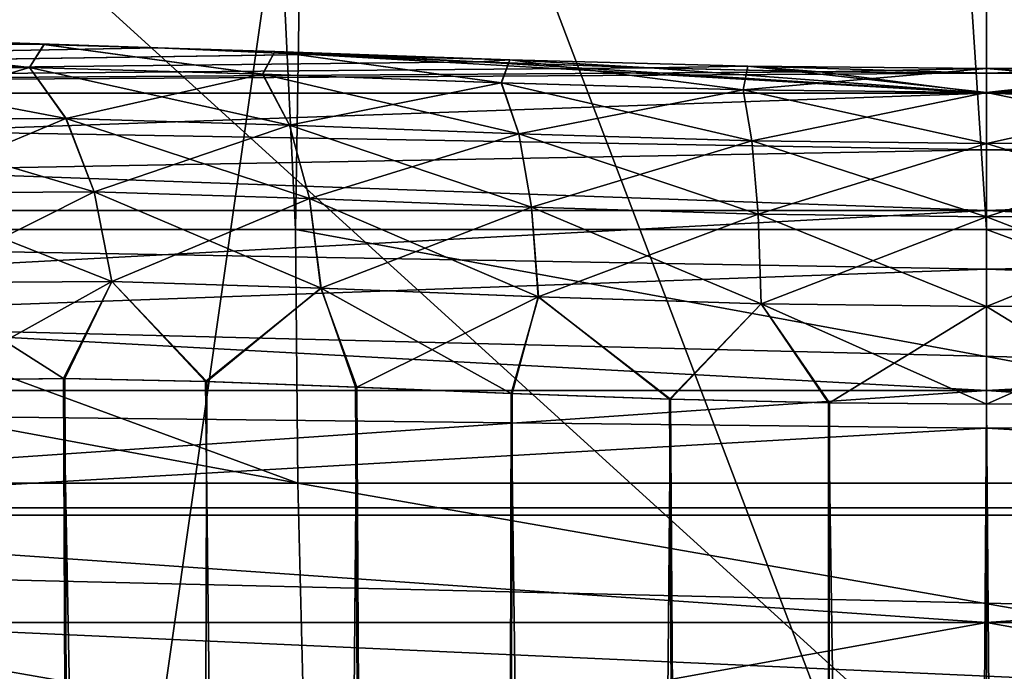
# Model space of a CAD drawing. Header units: metres. Extents: x -24 to 24, y -69 to 184.
# Tile 742 of 896: x -0.568 to 0.01, y 146.604 to 146.987. Entities that reach past the tile are written whole.
import ezdxf

# ---------------------------------------------------------------- set-up
doc = ezdxf.new("R2010")
doc.units = ezdxf.units.M
for name, color, linetype in [('4058', 2, 'CONTINUOUS'), ('4068', 2, 'CONTINUOUS'), ('4097', 7, 'CONTINUOUS'), ('4099', 7, 'CONTINUOUS'), ('4114', 7, 'CONTINUOUS'), ('4117', 7, 'CONTINUOUS'), ('4171', 7, 'CONTINUOUS'), ('4184', 7, 'CONTINUOUS'), ('604', 7, 'CONTINUOUS'), ('608', 7, 'CONTINUOUS'), ('609', 7, 'CONTINUOUS'), ('611', 7, 'CONTINUOUS'), ('614', 7, 'CONTINUOUS'), ('615', 7, 'CONTINUOUS'), ('619', 7, 'CONTINUOUS'), ('620', 7, 'CONTINUOUS'), ('626', 7, 'CONTINUOUS'), ('635', 7, 'CONTINUOUS'), ('638', 7, 'CONTINUOUS'), ('645', 7, 'CONTINUOUS'), ('653', 7, 'CONTINUOUS'), ('681', 7, 'CONTINUOUS'), ('683', 7, 'CONTINUOUS'), ('685', 7, 'CONTINUOUS'), ('698', 7, 'CONTINUOUS'), ('700', 7, 'CONTINUOUS')]:
    doc.layers.add(name, color=color, linetype=linetype)

msp = doc.modelspace()

# ---------------------------------------------------------------- linework, layer by layer
at = {"layer": '4058'}
for points in [[(-2.115742, 147.892831, -4.455915), (-2.098747, 146.695637, -4.466362), (2.113731, 147.754848, -4.457119)], [(-2.098747, 146.695637, -4.466362), (2.098747, 146.695637, -4.466362), (2.113731, 147.754848, -4.457119)]]:
    msp.add_3dface(points, dxfattribs=at)
at = {"layer": '4068'}
for points in [[(2.4, 146.695637, 5.496362), (-2.4, 146.695637, 5.496362), (-1.758052, 152.751412, 5.443514)], [(-1.545021, 152.47771, 5.445903), (2.4, 146.695637, 5.496362), (-1.758052, 152.751412, 5.443514)], [(-1.289863, 152.242819, 5.447953), (2.4, 146.695637, 5.496362), (-1.545021, 152.47771, 5.445903)], [(-0.999506, 152.053114, 5.449608), (2.4, 146.695637, 5.496362), (-1.289863, 152.242819, 5.447953)], [(-0.681869, 151.913783, 5.450824), (2.4, 146.695637, 5.496362), (-0.999506, 152.053114, 5.449608)], [(-0.345644, 151.82864, 5.451567), (2.4, 146.695637, 5.496362), (-0.681869, 151.913783, 5.450824)], [(0, 151.8, 5.451817), (2.4, 146.695637, 5.496362), (-0.345644, 151.82864, 5.451567)], [(2.4, 146.695637, 5.496362), (0, 151.8, 5.451817), (0.345644, 151.82864, 5.451567)]]:
    msp.add_3dface(points, dxfattribs=at)
at = {"layer": '4097'}
for points in [[(-0.810484, 146.863365, 8.415644), (-0.406043, 146.863365, 8.453875), (-0.647083, 151.90218, 8.699534)], [(-0.647083, 151.90218, 8.699534), (-0.406043, 146.863365, 8.453875), (-0.326705, 151.825569, 8.718754)], [(-0.406043, 146.863365, 8.453875), (0, 146.863365, 8.466635), (-0.326705, 151.825569, 8.718754)], [(-0.326705, 151.825569, 8.718754), (0, 146.863365, 8.466635), (0, 151.8, 8.725353)], [(0, 151.8, 8.725353), (0.406043, 146.863365, 8.453875), (0.326373, 151.825517, 8.718767)], [(0, 146.863365, 8.466635), (0.406043, 146.863365, 8.453875), (0, 151.8, 8.725353)]]:
    msp.add_3dface(points, dxfattribs=at)
at = {"layer": '4099'}
for points in [[(2.971432, 146.863365, -7.466635), (-2.971432, 146.863365, -7.466635), (-3.344558, 153.983029, -7.839761)], [(2.971432, 146.863365, -7.466635), (-3.344558, 153.983029, -7.839761), (-1.289207, 152.242308, -7.748534)], [(-0.998875, 152.052772, -7.738601), (2.971432, 146.863365, -7.466635), (-1.289207, 152.242308, -7.748534)], [(-0.681371, 151.913612, -7.731308), (2.971432, 146.863365, -7.466635), (-0.998875, 152.052772, -7.738601)], [(-0.34537, 151.828594, -7.726852), (2.971432, 146.863365, -7.466635), (-0.681371, 151.913612, -7.731308)], [(0, 151.8, -7.725353), (2.971432, 146.863365, -7.466635), (-0.34537, 151.828594, -7.726852)], [(2.971432, 146.863365, -7.466635), (0, 151.8, -7.725353), (0.34537, 151.828594, -7.726852)]]:
    msp.add_3dface(points, dxfattribs=at)
at = {"layer": '4114'}
for points in [[(-1.211727, 146.863365, 8.352093), (-1.207217, 146.714506, 8.328455), (-0.404532, 146.714506, 8.429857)], [(-0.810484, 146.863365, 8.415644), (-1.211727, 146.863365, 8.352093), (-0.404532, 146.714506, 8.429857)], [(-0.406043, 146.863365, 8.453875), (-0.810484, 146.863365, 8.415644), (-0.404532, 146.714506, 8.429857)], [(-0.406043, 146.863365, 8.453875), (-0.404532, 146.714506, 8.429857), (0.404532, 146.714506, 8.429857)], [(0, 146.863365, 8.466635), (-0.406043, 146.863365, 8.453875), (0.404532, 146.714506, 8.429857)], [(0.406043, 146.863365, 8.453875), (0, 146.863365, 8.466635), (0.404532, 146.714506, 8.429857)], [(-1.207217, 146.714506, 8.328455), (-0.401028, 146.573449, 8.374156), (-0.404532, 146.714506, 8.429857)], [(-1.196759, 146.573449, 8.273632), (-0.401028, 146.573449, 8.374156), (-1.207217, 146.714506, 8.328455)], [(-0.404532, 146.714506, 8.429857), (0.401028, 146.573449, 8.374156), (0.404532, 146.714506, 8.429857)], [(-0.401028, 146.573449, 8.374156), (0.401028, 146.573449, 8.374156), (-0.404532, 146.714506, 8.429857)]]:
    msp.add_3dface(points, dxfattribs=at)
at = {"layer": '4117'}
for points in [[(-2.971432, 146.863365, -7.466635), (2.971432, 146.714506, -7.44257), (-2.971432, 146.714506, -7.44257)], [(-2.971432, 146.863365, -7.466635), (2.971432, 146.863365, -7.466635), (2.971432, 146.714506, -7.44257)], [(-2.971432, 146.714506, -7.44257), (2.971432, 146.573449, -7.386759), (-2.971432, 146.573449, -7.386759)], [(2.971432, 146.714506, -7.44257), (2.971432, 146.573449, -7.386759), (-2.971432, 146.714506, -7.44257)]]:
    msp.add_3dface(points, dxfattribs=at)
at = {"layer": '4171'}
for points in [[(2.288728, 146.2, -4.966343), (-2.098747, 146.695637, -4.466362), (-2.135179, 146.596018, -4.566854)], [(2.224745, 146.33657, -4.828576), (-2.098747, 146.695637, -4.466362), (2.256479, 146.263987, -4.901796)], [(2.193635, 146.417306, -4.747132), (-2.098747, 146.695637, -4.466362), (2.224745, 146.33657, -4.828576)], [(2.16396, 146.503498, -4.660185), (-2.098747, 146.695637, -4.466362), (2.193635, 146.417306, -4.747132)], [(2.098747, 146.695637, -4.466362), (-2.098747, 146.695637, -4.466362), (2.16396, 146.503498, -4.660185)], [(-2.098747, 146.695637, -4.466362), (2.288728, 146.2, -4.966343), (2.256479, 146.263987, -4.901796)]]:
    msp.add_3dface(points, dxfattribs=at)
at = {"layer": '4184'}
for points in [[(2.4, 146.2, 5.996343), (-2.4, 146.2, 5.996343), (2.4, 146.695637, 5.496362)], [(2.4, 146.695637, 5.496362), (-2.4, 146.2, 5.996343), (-2.4, 146.695637, 5.496362)]]:
    msp.add_3dface(points, dxfattribs=at)
at = {"layer": '604'}
for points in [[(0, 146.270871, -21.763684), (-1.979408, 146.632476, -21.361214), (-2.008099, 146.270871, -21.670844)], [(-1.979408, 146.632476, 21.361214), (0, 146.632476, 21.452727), (-2.008099, 146.270871, 21.670844)], [(0, 146.632476, 21.452727), (0, 146.452324, 21.608962), (-2.008099, 146.270871, 21.670844)], [(0, 146.452324, -21.608962), (-1.979408, 146.632476, -21.361214), (0, 146.270871, -21.763684)], [(0, 146.632476, -21.452727), (-1.979408, 146.632476, -21.361214), (0, 146.452324, -21.608962)]]:
    msp.add_3dface(points, dxfattribs=at)
at = {"layer": '608'}
for points in [[(-1.91735, 148.267022, -21.915412), (0, 148.267022, -21.999125), (-1.08508, 146.524362, -23.469925)], [(0, 146.524362, 23.494994), (-1.91735, 148.267022, 21.915412), (-1.08508, 146.524362, 23.469925)], [(0, 148.267022, 21.999125), (-1.91735, 148.267022, 21.915412), (0, 146.524362, 23.494994)], [(-1.08508, 146.524362, -23.469925), (0, 148.267022, -21.999125), (0, 148.051175, -22.197301)], [(0, 146.524362, -23.494994), (-1.08508, 146.524362, -23.469925), (0, 148.051175, -22.197301)]]:
    msp.add_3dface(points, dxfattribs=at)
at = {"layer": '609'}
for points in [[(0, 146.270871, 21.763684), (0, 146.452324, 21.608962), (1.979408, 146.632476, 21.361214)], [(1.979408, 146.632476, -21.361214), (0, 146.632476, -21.452727), (2.008099, 146.270871, -21.670844)], [(0, 146.632476, -21.452727), (0, 146.452324, -21.608962), (2.008099, 146.270871, -21.670844)], [(0, 146.452324, 21.608962), (0, 146.632476, 21.452727), (1.979408, 146.632476, 21.361214)], [(0, 146.270871, 21.763684), (1.979408, 146.632476, 21.361214), (2.008099, 146.270871, 21.670844)]]:
    msp.add_3dface(points, dxfattribs=at)
at = {"layer": '611'}
for points in [[(0, 146.524362, -23.494994), (1.91735, 148.267022, -21.915412), (1.08508, 146.524362, -23.469925)], [(0, 146.524362, -23.494994), (0, 148.051175, -22.197301), (1.91735, 148.267022, -21.915412)], [(1.91735, 148.267022, 21.915412), (0, 148.267022, 21.999125), (1.08508, 146.524362, 23.469925)], [(0, 148.267022, 21.999125), (0, 146.524362, 23.494994), (1.08508, 146.524362, 23.469925)]]:
    msp.add_3dface(points, dxfattribs=at)
at = {"layer": '614'}
for points in [[(-0.486819, 146.970114, -20.783977), (-0.573785, 146.97304, -20.739019), (-1.932588, 146.943591, -20.855947)], [(-1.932588, 146.943591, 20.855947), (-0.573683, 146.973037, 20.73908), (-0.487071, 146.970124, 20.783859)], [(-0.398107, 146.966302, 20.82118), (-1.932588, 146.943591, 20.855947), (-0.487071, 146.970124, 20.783859)], [(-0.39749, 146.966274, -20.82141), (-0.486819, 146.970114, -20.783977), (-1.932588, 146.943591, -20.855947)], [(-0.298508, 146.961987, 20.853311), (-1.932588, 146.943591, 20.855947), (-0.398107, 146.966302, 20.82118)], [(0, 146.943591, -20.945296), (-0.39749, 146.966274, -20.82141), (-1.932588, 146.943591, -20.855947)], [(-0.297876, 146.961961, -20.853487), (-0.39749, 146.966274, -20.82141), (0, 146.943591, -20.945296)], [(-0.198277, 146.958373, 20.875953), (-1.932588, 146.943591, 20.855947), (-0.298508, 146.961987, 20.853311)], [(-0.197655, 146.958356, -20.876055), (-0.297876, 146.961961, -20.853487), (0, 146.943591, -20.945296)], [(-0.098437, 146.956025, 20.889261), (-1.932588, 146.943591, 20.855947), (-0.198277, 146.958373, 20.875953)], [(0, 146.955222, 20.893607), (-1.932588, 146.943591, 20.855947), (-0.098437, 146.956025, 20.889261)], [(0, 146.943591, 20.945296), (-1.932588, 146.943591, 20.855947), (0, 146.955222, 20.893607)], [(-0.097986, 146.95602, -20.889293), (-0.197655, 146.958356, -20.876055), (0, 146.943591, -20.945296)], [(0, 146.955222, -20.893607), (-0.097986, 146.95602, -20.889293), (0, 146.943591, -20.945296)], [(-1.95009, 146.874581, 21.044827), (0, 146.943591, 20.945296), (0, 146.91033, 21.051504)], [(-1.932588, 146.943591, 20.855947), (0, 146.943591, 20.945296), (-1.95009, 146.874581, 21.044827)], [(0, 146.874581, -21.134986), (-1.932588, 146.943591, -20.855947), (-1.95009, 146.874581, -21.044827)], [(0, 146.91033, -21.051504), (-1.932588, 146.943591, -20.855947), (0, 146.874581, -21.134986)], [(0, 146.943591, -20.945296), (-1.932588, 146.943591, -20.855947), (0, 146.91033, -21.051504)], [(0, 146.874581, 21.134986), (-1.95009, 146.874581, 21.044827), (0, 146.91033, 21.051504)], [(-1.965958, 146.768882, 21.21606), (0, 146.874581, 21.134986), (0, 146.84021, 21.199929)], [(-1.95009, 146.874581, 21.044827), (0, 146.874581, 21.134986), (-1.965958, 146.768882, 21.21606)], [(0, 146.768882, -21.306952), (-1.95009, 146.874581, -21.044827), (-1.965957, 146.768882, -21.21606)], [(0, 146.84021, -21.199929), (-1.95009, 146.874581, -21.044827), (0, 146.768882, -21.306952)], [(0, 146.874581, -21.134986), (-1.95009, 146.874581, -21.044827), (0, 146.84021, -21.199929)], [(0, 146.768882, 21.306952), (-1.965958, 146.768882, 21.21606), (0, 146.84021, 21.199929)], [(-1.979408, 146.632476, -21.361214), (0, 146.632476, -21.452727), (-1.965957, 146.768882, -21.21606)], [(-1.979408, 146.632476, 21.361214), (0, 146.768882, 21.306952), (0, 146.746752, 21.334882)], [(-1.979408, 146.632476, 21.361214), (-1.965958, 146.768882, 21.21606), (0, 146.768882, 21.306952)], [(0, 146.768882, -21.306952), (-1.965957, 146.768882, -21.21606), (0, 146.746752, -21.334882)], [(-1.965957, 146.768882, -21.21606), (0, 146.632476, -21.452727), (0, 146.746752, -21.334882)], [(0, 146.632476, 21.452727), (-1.979408, 146.632476, 21.361214), (0, 146.746752, 21.334882)]]:
    msp.add_3dface(points, dxfattribs=at)
at = {"layer": '615'}
for points in [[(0, 146.943591, 20.945296), (0.39749, 146.966274, 20.82141), (1.932588, 146.943591, 20.855947)], [(0.39749, 146.966274, 20.82141), (0, 146.943591, 20.945296), (0.297876, 146.961961, 20.853487)], [(0.297876, 146.961961, 20.853487), (0, 146.943591, 20.945296), (0.197655, 146.958356, 20.876055)], [(0.197655, 146.958356, 20.876055), (0, 146.943591, 20.945296), (0.097986, 146.95602, 20.889293)], [(0, 146.955222, -20.893607), (1.932588, 146.943591, -20.855947), (0.098437, 146.956025, -20.889261)], [(0, 146.943591, 20.945296), (0, 146.955222, 20.893607), (0.097986, 146.95602, 20.889293)], [(0, 146.955222, -20.893607), (0, 146.943591, -20.945296), (1.932588, 146.943591, -20.855947)], [(0, 146.874581, 21.134986), (1.932588, 146.943591, 20.855947), (1.95009, 146.874581, 21.044827)], [(0, 146.874581, 21.134986), (0, 146.91033, 21.051504), (1.932588, 146.943591, 20.855947)], [(0, 146.91033, 21.051504), (0, 146.943591, 20.945296), (1.932588, 146.943591, 20.855947)], [(1.932588, 146.943591, -20.855947), (0, 146.943591, -20.945296), (1.95009, 146.874581, -21.044827)], [(0, 146.943591, -20.945296), (0, 146.91033, -21.051504), (1.95009, 146.874581, -21.044827)], [(0, 146.91033, -21.051504), (0, 146.874581, -21.134986), (1.95009, 146.874581, -21.044827)], [(0, 146.768882, 21.306952), (1.95009, 146.874581, 21.044827), (1.965957, 146.768882, 21.21606)], [(0, 146.768882, 21.306952), (0, 146.84021, 21.199929), (1.95009, 146.874581, 21.044827)], [(0, 146.84021, 21.199929), (0, 146.874581, 21.134986), (1.95009, 146.874581, 21.044827)], [(1.95009, 146.874581, -21.044827), (0, 146.874581, -21.134986), (1.965958, 146.768882, -21.21606)], [(0, 146.874581, -21.134986), (0, 146.84021, -21.199929), (1.965958, 146.768882, -21.21606)], [(0, 146.84021, -21.199929), (0, 146.768882, -21.306952), (1.965958, 146.768882, -21.21606)], [(1.979408, 146.632476, 21.361214), (0, 146.632476, 21.452727), (1.965957, 146.768882, 21.21606)], [(0, 146.746752, 21.334882), (0, 146.768882, 21.306952), (1.965957, 146.768882, 21.21606)], [(0, 146.768882, -21.306952), (1.979408, 146.632476, -21.361214), (1.965958, 146.768882, -21.21606)], [(1.979408, 146.632476, -21.361214), (0, 146.768882, -21.306952), (0, 146.746752, -21.334882)], [(0, 146.632476, 21.452727), (0, 146.746752, 21.334882), (1.965957, 146.768882, 21.21606)], [(0, 146.632476, -21.452727), (1.979408, 146.632476, -21.361214), (0, 146.746752, -21.334882)]]:
    msp.add_3dface(points, dxfattribs=at)
at = {"layer": '619'}
for points in [[(0, 137.9, 17.6), (-1.725102, 137.9, 17.515251), (0, 149.969917, 17.389319)], [(0, 149.969917, 17.389319), (-1.725102, 137.9, 17.515251), (-1.650742, 149.969917, 17.31079)]]:
    msp.add_3dface(points, dxfattribs=at)
at = {"layer": '620'}
for points in [[(1.725102, 137.9, 17.515251), (0, 137.9, 17.6), (1.650744, 149.969917, 17.31079)], [(0, 137.9, 17.6), (0, 149.969917, 17.389319), (1.650744, 149.969917, 17.31079)]]:
    msp.add_3dface(points, dxfattribs=at)
at = {"layer": '626'}
for points in [[(-1.794015, 151.049928, -20.099497), (0, 146.327484, -17.452898), (0, 151.049885, -20.179377)], [(-1.609809, 146.327484, -17.378497), (0, 146.327484, -17.452898), (-1.794015, 151.049928, -20.099497)], [(0, 151.049885, -20.179377), (1.609809, 146.327484, -17.378497), (1.794033, 151.049928, -20.099496)], [(0, 146.327484, -17.452898), (1.609809, 146.327484, -17.378497), (0, 151.049885, -20.179377)]]:
    msp.add_3dface(points, dxfattribs=at)
at = {"layer": '635'}
for points in [[(-0.618251, 146.774975, -20.479125), (-0.541471, 146.775832, -20.522764), (-0.489377, 133.601745, -20.42027)], [(-0.541471, 146.775832, -20.522764), (-0.458152, 146.774142, -20.561966), (-0.489377, 133.601745, -20.42027)], [(-0.659781, 133.601745, -20.30956), (-0.618251, 146.774975, -20.479125), (-0.489377, 133.601745, -20.42027)], [(-0.458152, 146.774142, -20.561966), (-0.369983, 146.770876, -20.595183), (-0.489377, 133.601745, -20.42027)], [(-0.489377, 133.601745, -20.42027), (-0.369983, 146.770876, -20.595183), (-0.300969, 133.601745, -20.496412)], [(-0.369983, 146.770876, -20.595183), (-0.278728, 146.767108, -20.621394), (-0.300969, 133.601745, -20.496412)], [(-0.278728, 146.767108, -20.621394), (-0.185723, 146.763773, -20.640142), (-0.300969, 133.601745, -20.496412)], [(-0.300969, 133.601745, -20.496412), (-0.185723, 146.763773, -20.640142), (-0.101558, 133.601745, -20.535178)], [(-0.185723, 146.763773, -20.640142), (-0.092331, 146.761543, -20.651265), (-0.101558, 133.601745, -20.535178)], [(-0.092331, 146.761543, -20.651265), (0, 146.760752, -20.654894), (-0.101558, 133.601745, -20.535178)], [(-0.101558, 133.601745, -20.535178), (0.092841, 146.761543, -20.651225), (0.101558, 133.601745, -20.535178)], [(0, 146.760752, -20.654894), (0.092841, 146.761543, -20.651225), (-0.101558, 133.601745, -20.535178)]]:
    msp.add_3dface(points, dxfattribs=at)
at = {"layer": '638'}
for points in [[(-0.542235, 146.775839, 20.522366), (-0.619001, 146.774949, 20.47866), (-0.489376, 133.601745, 20.42027)], [(-0.300969, 133.601745, 20.496412), (-0.542235, 146.775839, 20.522366), (-0.489376, 133.601745, 20.42027)], [(-0.458948, 146.774164, 20.561628), (-0.542235, 146.775839, 20.522366), (-0.300969, 133.601745, 20.496412)], [(-0.619001, 146.774949, 20.47866), (-0.688327, 146.770797, 20.432132), (-0.489376, 133.601745, 20.42027)], [(-0.489376, 133.601745, 20.42027), (-0.688327, 146.770797, 20.432132), (-0.659781, 133.601745, 20.30956)], [(-0.370681, 146.770904, 20.594951), (-0.458948, 146.774164, 20.561628), (-0.300969, 133.601745, 20.496412)], [(-0.279331, 146.767132, 20.621247), (-0.370681, 146.770904, 20.594951), (-0.300969, 133.601745, 20.496412)], [(-0.101558, 133.601745, 20.535178), (-0.279331, 146.767132, 20.621247), (-0.300969, 133.601745, 20.496412)], [(-0.186348, 146.763785, 20.640042), (-0.279331, 146.767132, 20.621247), (-0.101558, 133.601745, 20.535178)], [(-0.092841, 146.761543, 20.651225), (-0.186348, 146.763785, 20.640042), (-0.101558, 133.601745, 20.535178)], [(0.101558, 133.601745, 20.535178), (-0.092841, 146.761543, 20.651225), (-0.101558, 133.601745, 20.535178)], [(0, 146.760752, 20.654894), (-0.092841, 146.761543, 20.651225), (0.101558, 133.601745, 20.535178)], [(0.092331, 146.761543, 20.651265), (0, 146.760752, 20.654894), (0.101558, 133.601745, 20.535178)]]:
    msp.add_3dface(points, dxfattribs=at)
at = {"layer": '645'}
for points in [[(0, 146.955222, -20.893607), (0.098437, 146.956025, -20.889261), (0.000001, 146.958047, -20.835321)], [(0.000001, 146.943905, -20.778646), (0.140365, 146.959419, -20.82804), (0.142923, 146.945448, -20.770767)], [(0.000001, 146.958047, -20.835321), (0.140365, 146.959419, -20.82804), (0.000001, 146.943905, -20.778646)], [(0.000001, 146.958047, -20.835321), (0.098437, 146.956025, -20.889261), (0.140365, 146.959419, -20.82804)], [(0.000001, 146.913991, -20.728475), (0.142923, 146.945448, -20.770767), (0.137853, 146.91554, -20.720849)], [(0.000001, 146.943905, -20.778646), (0.142923, 146.945448, -20.770767), (0.000001, 146.913991, -20.728475)], [(0.000001, 146.870857, -20.689086), (0.137853, 146.91554, -20.720849), (0.134255, 146.872415, -20.681616)], [(0.000001, 146.913991, -20.728475), (0.137853, 146.91554, -20.720849), (0.000001, 146.870857, -20.689086)], [(0.000001, 146.818181, -20.663841), (0.134255, 146.872415, -20.681616), (0.132438, 146.819751, -20.656415)], [(0.000001, 146.870857, -20.689086), (0.134255, 146.872415, -20.681616), (0.000001, 146.818181, -20.663841)], [(0, 146.760752, -20.654894), (0.000001, 146.818181, -20.663841), (0.132438, 146.819751, -20.656415)], [(0.092841, 146.761543, -20.651225), (0, 146.760752, -20.654894), (0.132438, 146.819751, -20.656415)]]:
    msp.add_3dface(points, dxfattribs=at)
at = {"layer": '653'}
for points in [[(-0.562238, 146.958573, 20.650716), (-0.685331, 146.972897, 20.649351), (-0.694504, 146.957847, 20.577396)], [(-0.553716, 146.972091, 20.717142), (-0.681464, 146.973975, 20.670457), (-0.685331, 146.972897, 20.649351)], [(-0.553716, 146.972091, 20.717142), (-0.685331, 146.972897, 20.649351), (-0.562238, 146.958573, 20.650716)], [(-0.591004, 146.973441, 20.729056), (-0.681464, 146.973975, 20.670457), (-0.553716, 146.972091, 20.717142)], [(-0.573683, 146.973037, 20.73908), (-0.591004, 146.973441, 20.729056), (-0.553716, 146.972091, 20.717142)], [(-0.487071, 146.970124, 20.783859), (-0.573683, 146.973037, 20.73908), (-0.553716, 146.972091, 20.717142)], [(-0.425187, 146.954724, 20.707152), (-0.553716, 146.972091, 20.717142), (-0.562238, 146.958573, 20.650716)], [(-0.418173, 146.967968, 20.769277), (-0.553716, 146.972091, 20.717142), (-0.425187, 146.954724, 20.707152)], [(-0.418173, 146.967968, 20.769277), (-0.487071, 146.970124, 20.783859), (-0.553716, 146.972091, 20.717142)], [(-0.398107, 146.966302, 20.82118), (-0.487071, 146.970124, 20.783859), (-0.418173, 146.967968, 20.769277)], [(-0.285013, 146.94955, 20.747037), (-0.418173, 146.967968, 20.769277), (-0.425187, 146.954724, 20.707152)], [(-0.280062, 146.963114, 20.806119), (-0.418173, 146.967968, 20.769277), (-0.285013, 146.94955, 20.747037)], [(-0.280062, 146.963114, 20.806119), (-0.398107, 146.966302, 20.82118), (-0.418173, 146.967968, 20.769277)], [(-0.298508, 146.961987, 20.853311), (-0.398107, 146.966302, 20.82118), (-0.280062, 146.963114, 20.806119)], [(-0.198277, 146.958373, 20.875953), (-0.298508, 146.961987, 20.853311), (-0.280062, 146.963114, 20.806119)], [(-0.142923, 146.945448, 20.770767), (-0.280062, 146.963114, 20.806119), (-0.285013, 146.94955, 20.747037)], [(-0.140365, 146.959419, 20.82804), (-0.280062, 146.963114, 20.806119), (-0.142923, 146.945448, 20.770767)], [(-0.140365, 146.959419, 20.82804), (-0.198277, 146.958373, 20.875953), (-0.280062, 146.963114, 20.806119)], [(-0.562238, 146.958573, 20.650716), (-0.694504, 146.957847, 20.577396), (-0.540798, 146.928662, 20.605355)], [(-0.540798, 146.928662, 20.605355), (-0.694504, 146.957847, 20.577396), (-0.66714, 146.927944, 20.535336)], [(-0.409458, 146.924825, 20.6595), (-0.562238, 146.958573, 20.650716), (-0.540798, 146.928662, 20.605355)], [(-0.425187, 146.954724, 20.707152), (-0.562238, 146.958573, 20.650716), (-0.409458, 146.924825, 20.6595)], [(-0.27473, 146.919652, 20.697921), (-0.425187, 146.954724, 20.707152), (-0.409458, 146.924825, 20.6595)], [(-0.285013, 146.94955, 20.747037), (-0.425187, 146.954724, 20.707152), (-0.27473, 146.919652, 20.697921)], [(-0.098437, 146.956025, 20.889261), (-0.198277, 146.958373, 20.875953), (-0.140365, 146.959419, 20.82804)], [(-0.000001, 146.943905, 20.778646), (-0.140365, 146.959419, 20.82804), (-0.142923, 146.945448, 20.770767)], [(-0.000001, 146.958047, 20.835321), (-0.140365, 146.959419, 20.82804), (-0.000001, 146.943905, 20.778646)], [(-0.000001, 146.958047, 20.835321), (-0.098437, 146.956025, 20.889261), (-0.140365, 146.959419, 20.82804)], [(0, 146.955222, 20.893607), (-0.098437, 146.956025, 20.889261), (-0.000001, 146.958047, 20.835321)], [(-0.137853, 146.91554, 20.720849), (-0.285013, 146.94955, 20.747037), (-0.27473, 146.919652, 20.697921)], [(-0.142923, 146.945448, 20.770767), (-0.285013, 146.94955, 20.747037), (-0.137853, 146.91554, 20.720849)], [(-0.000001, 146.913991, 20.728475), (-0.142923, 146.945448, 20.770767), (-0.137853, 146.91554, 20.720849)], [(-0.000001, 146.943905, 20.778646), (-0.142923, 146.945448, 20.770767), (-0.000001, 146.913991, 20.728475)], [(-0.540798, 146.928662, 20.605355), (-0.66714, 146.927944, 20.535336), (-0.524209, 146.885531, 20.569625)], [(-0.524209, 146.885531, 20.569625), (-0.66714, 146.927944, 20.535336), (-0.645213, 146.884825, 20.502595)], [(-0.397703, 146.881713, 20.62188), (-0.540798, 146.928662, 20.605355), (-0.524209, 146.885531, 20.569625)], [(-0.409458, 146.924825, 20.6595), (-0.540798, 146.928662, 20.605355), (-0.397703, 146.881713, 20.62188)], [(-0.267277, 146.87654, 20.659218), (-0.409458, 146.924825, 20.6595), (-0.397703, 146.881713, 20.62188)], [(-0.27473, 146.919652, 20.697921), (-0.409458, 146.924825, 20.6595), (-0.267277, 146.87654, 20.659218)], [(-0.134255, 146.872415, 20.681616), (-0.27473, 146.919652, 20.697921), (-0.267277, 146.87654, 20.659218)], [(-0.137853, 146.91554, 20.720849), (-0.27473, 146.919652, 20.697921), (-0.134255, 146.872415, 20.681616)], [(-0.000001, 146.870857, 20.689086), (-0.137853, 146.91554, 20.720849), (-0.134255, 146.872415, 20.681616)], [(-0.000001, 146.913991, 20.728475), (-0.137853, 146.91554, 20.720849), (-0.000001, 146.870857, 20.689086)], [(-0.524209, 146.885531, 20.569625), (-0.645213, 146.884825, 20.502595), (-0.513885, 146.832861, 20.546575)], [(-0.390926, 146.829064, 20.597503), (-0.524209, 146.885531, 20.569625), (-0.513885, 146.832861, 20.546575)], [(-0.397703, 146.881713, 20.62188), (-0.524209, 146.885531, 20.569625), (-0.390926, 146.829064, 20.597503)], [(-0.513885, 146.832861, 20.546575), (-0.645213, 146.884825, 20.502595), (-0.630593, 146.832169, 20.481964)], [(-0.263288, 146.823892, 20.634231), (-0.397703, 146.881713, 20.62188), (-0.390926, 146.829064, 20.597503)], [(-0.267277, 146.87654, 20.659218), (-0.397703, 146.881713, 20.62188), (-0.263288, 146.823892, 20.634231)], [(-0.132438, 146.819751, 20.656415), (-0.267277, 146.87654, 20.659218), (-0.263288, 146.823892, 20.634231)], [(-0.134255, 146.872415, 20.681616), (-0.267277, 146.87654, 20.659218), (-0.132438, 146.819751, 20.656415)], [(-0.000001, 146.818181, 20.663841), (-0.134255, 146.872415, 20.681616), (-0.132438, 146.819751, 20.656415)], [(-0.000001, 146.870857, 20.689086), (-0.134255, 146.872415, 20.681616), (-0.000001, 146.818181, 20.663841)], [(-0.542235, 146.775839, 20.522366), (-0.513885, 146.832861, 20.546575), (-0.630593, 146.832169, 20.481964)], [(-0.619001, 146.774949, 20.47866), (-0.542235, 146.775839, 20.522366), (-0.630593, 146.832169, 20.481964)], [(-0.542235, 146.775839, 20.522366), (-0.458948, 146.774164, 20.561628), (-0.513885, 146.832861, 20.546575)], [(-0.458948, 146.774164, 20.561628), (-0.390926, 146.829064, 20.597503), (-0.513885, 146.832861, 20.546575)], [(-0.458948, 146.774164, 20.561628), (-0.370681, 146.770904, 20.594951), (-0.390926, 146.829064, 20.597503)], [(-0.279331, 146.767132, 20.621247), (-0.263288, 146.823892, 20.634231), (-0.390926, 146.829064, 20.597503)], [(-0.370681, 146.770904, 20.594951), (-0.279331, 146.767132, 20.621247), (-0.390926, 146.829064, 20.597503)], [(-0.279331, 146.767132, 20.621247), (-0.186348, 146.763785, 20.640042), (-0.263288, 146.823892, 20.634231)], [(-0.186348, 146.763785, 20.640042), (-0.132438, 146.819751, 20.656415), (-0.263288, 146.823892, 20.634231)], [(-0.186348, 146.763785, 20.640042), (-0.092841, 146.761543, 20.651225), (-0.132438, 146.819751, 20.656415)], [(0, 146.760752, 20.654894), (-0.000001, 146.818181, 20.663841), (-0.132438, 146.819751, 20.656415)], [(-0.092841, 146.761543, 20.651225), (0, 146.760752, 20.654894), (-0.132438, 146.819751, 20.656415)]]:
    msp.add_3dface(points, dxfattribs=at)
at = {"layer": '681'}
for points in [[(1.750038, 146.7, 14.25), (-1.750038, 146.7, 14.25), (1.750038, 146.7, 12.75)], [(1.750038, 146.7, 12.75), (-1.750038, 146.7, 14.25), (-1.750038, 146.7, 12.75)]]:
    msp.add_3dface(points, dxfattribs=at)
at = {"layer": '683'}
for points in [[(-1.750038, 146.7, 14.25), (1.796239, 149.346842, 14.296201), (-1.796236, 149.346701, 14.296198)], [(-1.750038, 146.7, 14.25), (1.750038, 146.7, 14.25), (1.796239, 149.346842, 14.296201)]]:
    msp.add_3dface(points, dxfattribs=at)
at = {"layer": '685'}
for points in [[(1.750038, 146.7, 12.75), (-1.806729, 149.947838, 12.693309), (1.80673, 149.947897, 12.693308)], [(1.750038, 146.7, 12.75), (-1.750038, 146.7, 12.75), (-1.806729, 149.947838, 12.693309)]]:
    msp.add_3dface(points, dxfattribs=at)
at = {"layer": '698'}
for points in [[(-0.562343, 146.958578, -20.650664), (-0.694614, 146.957847, -20.577325), (-0.68534, 146.972898, -20.649344)], [(-0.573785, 146.97304, -20.739019), (-0.553735, 146.972096, -20.71713), (-0.68534, 146.972898, -20.649344)], [(-0.553735, 146.972096, -20.71713), (-0.562343, 146.958578, -20.650664), (-0.68534, 146.972898, -20.649344)], [(-0.573785, 146.97304, -20.739019), (-0.486819, 146.970114, -20.783977), (-0.553735, 146.972096, -20.71713)], [(-0.425285, 146.954725, -20.707119), (-0.562343, 146.958578, -20.650664), (-0.553735, 146.972096, -20.71713)], [(-0.418206, 146.967971, -20.769268), (-0.425285, 146.954725, -20.707119), (-0.553735, 146.972096, -20.71713)], [(-0.486819, 146.970114, -20.783977), (-0.418206, 146.967971, -20.769268), (-0.553735, 146.972096, -20.71713)], [(-0.486819, 146.970114, -20.783977), (-0.39749, 146.966274, -20.82141), (-0.418206, 146.967971, -20.769268)], [(-0.285092, 146.949552, -20.747021), (-0.425285, 146.954725, -20.707119), (-0.418206, 146.967971, -20.769268)], [(-0.280094, 146.963113, -20.806114), (-0.285092, 146.949552, -20.747021), (-0.418206, 146.967971, -20.769268)], [(-0.297876, 146.961961, -20.853487), (-0.280094, 146.963113, -20.806114), (-0.418206, 146.967971, -20.769268)], [(-0.39749, 146.966274, -20.82141), (-0.297876, 146.961961, -20.853487), (-0.418206, 146.967971, -20.769268)], [(-0.297876, 146.961961, -20.853487), (-0.197655, 146.958356, -20.876055), (-0.280094, 146.963113, -20.806114)], [(-0.142942, 146.945457, -20.770758), (-0.285092, 146.949552, -20.747021), (-0.280094, 146.963113, -20.806114)], [(-0.140359, 146.959427, -20.828034), (-0.142942, 146.945457, -20.770758), (-0.280094, 146.963113, -20.806114)], [(-0.197655, 146.958356, -20.876055), (-0.140359, 146.959427, -20.828034), (-0.280094, 146.963113, -20.806114)], [(-0.694614, 146.957847, -20.577325), (-0.562343, 146.958578, -20.650664), (-0.667246, 146.927943, -20.535267)], [(-0.667246, 146.927943, -20.535267), (-0.562343, 146.958578, -20.650664), (-0.5409, 146.928666, -20.605304)], [(-0.562343, 146.958578, -20.650664), (-0.425285, 146.954725, -20.707119), (-0.5409, 146.928666, -20.605304)], [(-0.5409, 146.928666, -20.605304), (-0.425285, 146.954725, -20.707119), (-0.409553, 146.924827, -20.659468)], [(-0.425285, 146.954725, -20.707119), (-0.285092, 146.949552, -20.747021), (-0.409553, 146.924827, -20.659468)], [(-0.197655, 146.958356, -20.876055), (-0.097986, 146.95602, -20.889293), (-0.140359, 146.959427, -20.828034)], [(0.000001, 146.958047, -20.835321), (-0.142942, 146.945457, -20.770758), (-0.140359, 146.959427, -20.828034)], [(0.000001, 146.958047, -20.835321), (0.000001, 146.943905, -20.778646), (-0.142942, 146.945457, -20.770758)], [(0, 146.955222, -20.893607), (0.000001, 146.958047, -20.835321), (-0.140359, 146.959427, -20.828034)], [(-0.097986, 146.95602, -20.889293), (0, 146.955222, -20.893607), (-0.140359, 146.959427, -20.828034)], [(-0.409553, 146.924827, -20.659468), (-0.285092, 146.949552, -20.747021), (-0.274807, 146.919654, -20.697905)], [(-0.285092, 146.949552, -20.747021), (-0.142942, 146.945457, -20.770758), (-0.274807, 146.919654, -20.697905)], [(-0.274807, 146.919654, -20.697905), (-0.142942, 146.945457, -20.770758), (-0.137871, 146.91555, -20.72084)], [(-0.142942, 146.945457, -20.770758), (0.000001, 146.943905, -20.778646), (-0.137871, 146.91555, -20.72084)], [(0.000001, 146.943905, -20.778646), (0.000001, 146.913991, -20.728475), (-0.137871, 146.91555, -20.72084)], [(-0.667246, 146.927943, -20.535267), (-0.5409, 146.928666, -20.605304), (-0.645316, 146.884824, -20.502528)], [(-0.645316, 146.884824, -20.502528), (-0.5409, 146.928666, -20.605304), (-0.524307, 146.885536, -20.569576)], [(-0.5409, 146.928666, -20.605304), (-0.409553, 146.924827, -20.659468), (-0.524307, 146.885536, -20.569576)], [(-0.524307, 146.885536, -20.569576), (-0.409553, 146.924827, -20.659468), (-0.397795, 146.881715, -20.62185)], [(-0.409553, 146.924827, -20.659468), (-0.274807, 146.919654, -20.697905), (-0.397795, 146.881715, -20.62185)], [(-0.397795, 146.881715, -20.62185), (-0.274807, 146.919654, -20.697905), (-0.267352, 146.876542, -20.659203)], [(-0.274807, 146.919654, -20.697905), (-0.137871, 146.91555, -20.72084), (-0.267352, 146.876542, -20.659203)], [(-0.267352, 146.876542, -20.659203), (-0.137871, 146.91555, -20.72084), (-0.134273, 146.872425, -20.681608)], [(-0.137871, 146.91555, -20.72084), (0.000001, 146.913991, -20.728475), (-0.134273, 146.872425, -20.681608)], [(0.000001, 146.913991, -20.728475), (0.000001, 146.870857, -20.689086), (-0.134273, 146.872425, -20.681608)], [(-0.645316, 146.884824, -20.502528), (-0.524307, 146.885536, -20.569576), (-0.630692, 146.832167, -20.481901)], [(-0.630692, 146.832167, -20.481901), (-0.524307, 146.885536, -20.569576), (-0.51398, 146.832865, -20.546528)], [(-0.524307, 146.885536, -20.569576), (-0.397795, 146.881715, -20.62185), (-0.51398, 146.832865, -20.546528)], [(-0.51398, 146.832865, -20.546528), (-0.397795, 146.881715, -20.62185), (-0.391015, 146.829066, -20.597473)], [(-0.397795, 146.881715, -20.62185), (-0.267352, 146.876542, -20.659203), (-0.391015, 146.829066, -20.597473)], [(-0.391015, 146.829066, -20.597473), (-0.267352, 146.876542, -20.659203), (-0.263363, 146.823893, -20.634216)], [(-0.267352, 146.876542, -20.659203), (-0.134273, 146.872425, -20.681608), (-0.263363, 146.823893, -20.634216)], [(-0.263363, 146.823893, -20.634216), (-0.134273, 146.872425, -20.681608), (-0.132455, 146.819762, -20.656406)], [(-0.134273, 146.872425, -20.681608), (0.000001, 146.870857, -20.689086), (-0.132455, 146.819762, -20.656406)], [(0.000001, 146.870857, -20.689086), (0.000001, 146.818181, -20.663841), (-0.132455, 146.819762, -20.656406)], [(-0.618251, 146.774975, -20.479125), (-0.630692, 146.832167, -20.481901), (-0.51398, 146.832865, -20.546528)], [(-0.541471, 146.775832, -20.522764), (-0.618251, 146.774975, -20.479125), (-0.51398, 146.832865, -20.546528)], [(-0.458152, 146.774142, -20.561966), (-0.541471, 146.775832, -20.522764), (-0.51398, 146.832865, -20.546528)], [(-0.458152, 146.774142, -20.561966), (-0.51398, 146.832865, -20.546528), (-0.391015, 146.829066, -20.597473)], [(-0.369983, 146.770876, -20.595183), (-0.458152, 146.774142, -20.561966), (-0.391015, 146.829066, -20.597473)], [(-0.369983, 146.770876, -20.595183), (-0.391015, 146.829066, -20.597473), (-0.263363, 146.823893, -20.634216)], [(-0.278728, 146.767108, -20.621394), (-0.369983, 146.770876, -20.595183), (-0.263363, 146.823893, -20.634216)], [(-0.185723, 146.763773, -20.640142), (-0.278728, 146.767108, -20.621394), (-0.263363, 146.823893, -20.634216)], [(-0.185723, 146.763773, -20.640142), (-0.263363, 146.823893, -20.634216), (-0.132455, 146.819762, -20.656406)], [(-0.092331, 146.761543, -20.651265), (-0.185723, 146.763773, -20.640142), (-0.132455, 146.819762, -20.656406)], [(0.000001, 146.818181, -20.663841), (-0.092331, 146.761543, -20.651265), (-0.132455, 146.819762, -20.656406)], [(0, 146.760752, -20.654894), (-0.092331, 146.761543, -20.651265), (0.000001, 146.818181, -20.663841)]]:
    msp.add_3dface(points, dxfattribs=at)
at = {"layer": '700'}
for points in [[(-0.000001, 146.958047, 20.835321), (0.142942, 146.945457, 20.770758), (0.140359, 146.959427, 20.828034)], [(0, 146.955222, 20.893607), (-0.000001, 146.958047, 20.835321), (0.140359, 146.959427, 20.828034)], [(-0.000001, 146.958047, 20.835321), (-0.000001, 146.943905, 20.778646), (0.142942, 146.945457, 20.770758)], [(0.097986, 146.95602, 20.889293), (0, 146.955222, 20.893607), (0.140359, 146.959427, 20.828034)], [(0.142942, 146.945457, 20.770758), (-0.000001, 146.943905, 20.778646), (0.137871, 146.91555, 20.72084)], [(-0.000001, 146.943905, 20.778646), (-0.000001, 146.913991, 20.728475), (0.137871, 146.91555, 20.72084)], [(0.137871, 146.91555, 20.72084), (-0.000001, 146.913991, 20.728475), (0.134273, 146.872425, 20.681608)], [(-0.000001, 146.913991, 20.728475), (-0.000001, 146.870857, 20.689086), (0.134273, 146.872425, 20.681608)], [(0.134273, 146.872425, 20.681608), (-0.000001, 146.870857, 20.689086), (0.132455, 146.819762, 20.656406)], [(-0.000001, 146.870857, 20.689086), (-0.000001, 146.818181, 20.663841), (0.132455, 146.819762, 20.656406)], [(-0.000001, 146.818181, 20.663841), (0.092331, 146.761543, 20.651265), (0.132455, 146.819762, 20.656406)], [(0, 146.760752, 20.654894), (0.092331, 146.761543, 20.651265), (-0.000001, 146.818181, 20.663841)]]:
    msp.add_3dface(points, dxfattribs=at)

doc.saveas('drawing.dxf')
